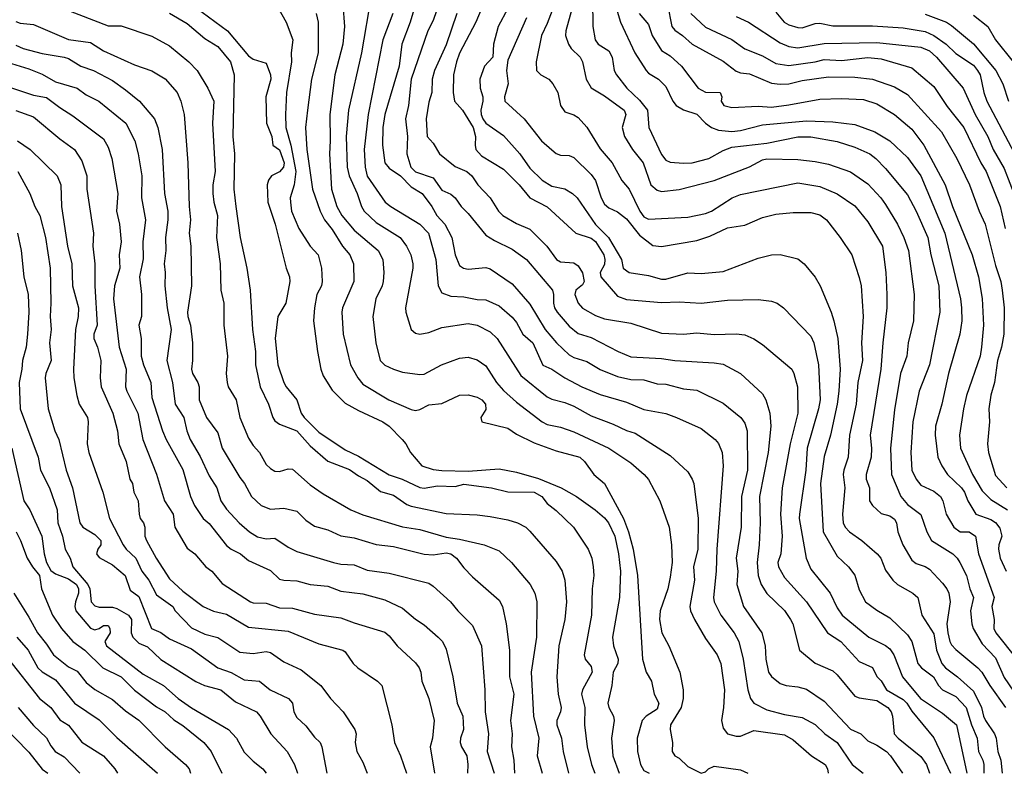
# Model space of a CAD drawing. Header units: metres. Extents: x -46681 to -43747, y -240911 to -237677.
# Tile 335 of 656: x -44223 to -44111, y -240911 to -240825. Entities that reach past the tile are written whole.
import ezdxf

# ---------------------------------------------------------------- set-up
doc = ezdxf.new("R2010")
doc.units = ezdxf.units.M
doc.layers.add('CONTOUR_INDEX', color=1, linetype='Continuous')
doc.layers.add('CONTOUR_INTER', color=3, linetype='Continuous')

msp = doc.modelspace()

# ---------------------------------------------------------------- linework, layer by layer
at = {"layer": 'CONTOUR_INDEX'}
for points, elevation in [([(-44158.78, -240818.02), (-44161, -240826.02), (-44161.03, -240826.52), (-44160.69, -240827.52), (-44160.4, -240828.02), (-44159.38, -240829.02), (-44159.1, -240829.52), (-44158.69, -240831.52), (-44158.1, -240832.48), (-44156.6, -240833.39), (-44154.37, -240835.02), (-44154.16, -240835.52), (-44154.59, -240837.02), (-44154.33, -240838.02), (-44153.4, -240839.52), (-44152.18, -240841.02), (-44151.3, -240843.52), (-44150.6, -240844.13), (-44150.1, -240844.28), (-44148.1, -240844.05), (-44144.1, -240843.04), (-44140.1, -240841.49), (-44138.6, -240840.7), (-44138.1, -240840.56), (-44134.6, -240840.67), (-44132.6, -240840.87), (-44131.1, -240841.19), (-44128.6, -240842.06), (-44126.6, -240843.42), (-44125.13, -240845.02), (-44124.6, -240845.78), (-44123.25, -240848.02), (-44122.53, -240849.52), (-44121.99, -240851.02), (-44121.34, -240856.02), (-44121.41, -240859.02), (-44122.03, -240861.52), (-44122.18, -240863.02), (-44122.89, -240865.02), (-44123.6, -240869.15), (-44124.05, -240873.52), (-44123.92, -240876.52), (-44122.86, -240879.02), (-44122.1, -240879.93), (-44120.6, -240881.06), (-44119.89, -240883.02), (-44119.38, -240884.02), (-44116.93, -240885.52), (-44116.44, -240886.02), (-44116.15, -240886.52), (-44115.38, -240888.02), (-44115.02, -240889.52), (-44114.58, -240890.52), (-44114.95, -240892.02), (-44114.78, -240893.52), (-44114.62, -240894.02), (-44113.6, -240895.79), (-44112.1, -240897.38), (-44111.1, -240899.62), (-44109.48, -240902.02)], 125), ([(-44186.36, -240823.02), (-44186.17, -240825.52), (-44186.37, -240827.52), (-44187.3, -240831.02), (-44187.87, -240835.52), (-44187.8, -240838.52), (-44187.89, -240840.02), (-44187.68, -240844.02), (-44187.06, -240846.02), (-44186.5, -240847.02), (-44185.1, -240848.71), (-44182.34, -240851.02), (-44181.84, -240852.02), (-44181.71, -240853.52), (-44181.8, -240854.52), (-44181.9, -240855.02), (-44182.61, -240856.52), (-44182.95, -240858.52), (-44182.61, -240861.52), (-44182.13, -240863.52), (-44181.6, -240864.07), (-44180.6, -240864.53), (-44179.6, -240864.86), (-44177.6, -240865.13), (-44177.1, -240865.07), (-44175.13, -240864.02), (-44173.1, -240863.25), (-44172.1, -240863.17), (-44171.1, -240863.45), (-44170.1, -240864.14), (-44168.88, -240866.02), (-44168.1, -240866.96), (-44166.6, -240868.29), (-44163.67, -240870.52), (-44163.1, -240870.8), (-44161.6, -240871.11), (-44160.1, -240871.64), (-44156.1, -240873.51), (-44153.6, -240875.18), (-44152.07, -240876.52), (-44151.6, -240877.08), (-44150.29, -240879.52), (-44149.22, -240882.52), (-44148.95, -240884.52), (-44148.89, -240886.52), (-44149.1, -240888.2), (-44149.38, -240889.52), (-44150.25, -240892.02), (-44150.32, -240893.02), (-44150.06, -240894.52), (-44149.26, -240896.02), (-44148.03, -240899.02), (-44147.65, -240901.02), (-44147.62, -240902.02), (-44147.88, -240903.02), (-44149.07, -240905.02), (-44149.12, -240905.52), (-44148.87, -240907.02), (-44148.88, -240908.02), (-44148.6, -240908.52), (-44148.1, -240908.81), (-44147.1, -240909.73), (-44145.6, -240910.49), (-44145.1, -240910.34), (-44144.75, -240910.02), (-44144.1, -240909.72), (-44141.1, -240910.12), (-44140.28, -240910.52)], 135), ([(-44218.1, -240823.49), (-44213.1, -240825.42), (-44211.6, -240825.42), (-44208.1, -240826.63), (-44206.1, -240827.72), (-44203.89, -240829.52), (-44202.97, -240830.52), (-44201.75, -240832.52), (-44201.07, -240834.02), (-44201.2, -240836.52), (-44200.92, -240842.02), (-44201.16, -240843.52), (-44201.17, -240844.52), (-44201.07, -240845.52), (-44200.65, -240847.02), (-44200.76, -240849.52), (-44200.34, -240852.52), (-44200.25, -240855.52), (-44199.93, -240857.02), (-44199.93, -240859.52), (-44199.49, -240863.02), (-44199.66, -240865.02), (-44199.55, -240866.02), (-44199.41, -240866.52), (-44198.52, -240868.02), (-44198.11, -240870.02), (-44197.1, -240872.38), (-44196.6, -240873.21), (-44195.85, -240874.02), (-44195.1, -240875.36), (-44194.6, -240875.84), (-44194.1, -240876.13), (-44193.6, -240876.15), (-44192.6, -240875.85), (-44192.1, -240875.89), (-44190.1, -240877.7), (-44188.6, -240878.71), (-44185.45, -240880.52), (-44184.1, -240881.1), (-44179.6, -240882.46), (-44177.6, -240882.77), (-44174.6, -240883.63), (-44173.1, -240883.85), (-44170.3, -240884.52), (-44168.6, -240885.21), (-44167.16, -240886.52), (-44165.05, -240889.02), (-44164.52, -240890.02), (-44164.29, -240891.02), (-44164.32, -240895.02), (-44164.92, -240899.02), (-44164.66, -240904.02), (-44164.07, -240906.52), (-44164.25, -240908.52), (-44163.7, -240910.52)], 140), ([(-44173.39, -240824.02), (-44174.6, -240827.59), (-44175.96, -240830.52), (-44176.2, -240831.52), (-44176.26, -240833.02), (-44176.6, -240834.14), (-44176.89, -240836.02), (-44176.76, -240838.02), (-44176.1, -240838.79), (-44175.37, -240840.02), (-44173.6, -240841.46), (-44172.26, -240842.02), (-44171.69, -240842.52), (-44171, -240843.52), (-44169.6, -240845.02), (-44168.64, -240846.52), (-44168.15, -240847.02), (-44166.6, -240847.92), (-44165.1, -240848.57), (-44163.14, -240850.52), (-44162.06, -240852.02), (-44161.6, -240852.29), (-44160.1, -240852.42), (-44159.6, -240852.75), (-44159.1, -240853.57), (-44158.89, -240854.52), (-44159.1, -240854.93), (-44159.86, -240855.52), (-44159.95, -240856.02), (-44159.6, -240857.02), (-44159.1, -240857.56), (-44157.6, -240858.42), (-44156.6, -240858.8), (-44153.6, -240859.28), (-44150.1, -240860.42), (-44147.6, -240860.52), (-44146.1, -240860.4), (-44144.1, -240860.56), (-44141.6, -240860.49), (-44140.6, -240860.61), (-44139.6, -240861.06), (-44138.6, -240861.7), (-44135.28, -240864.52), (-44135.03, -240865.02), (-44134.62, -240866.52), (-44134.58, -240869.52), (-44135.45, -240873.02), (-44136.37, -240878.02), (-44136.55, -240881.02), (-44136.37, -240883.52), (-44136.51, -240885.52), (-44136.86, -240886.52), (-44136.79, -240887.02), (-44136.1, -240888.24), (-44133.6, -240891.02), (-44131.19, -240894.52), (-44129.69, -240895.52), (-44127.6, -240897.78), (-44126.1, -240898.48), (-44125.6, -240899.5), (-44125.1, -240899.98), (-44124.5, -240901.02), (-44122.6, -240902.11), (-44122.18, -240902.52), (-44121.6, -240903.44), (-44119.1, -240906.48), (-44117.2, -240910.52)], 130), ([(-44146.77, -240824.02), (-44145.1, -240825.58), (-44142.1, -240826.99), (-44140.6, -240828.04), (-44138.6, -240828.86), (-44137.1, -240829.74), (-44135.6, -240829.94), (-44132.6, -240829.53), (-44131.6, -240829.28), (-44129.6, -240829.39), (-44126.6, -240829.04), (-44125.1, -240829.18), (-44121.6, -240830.23), (-44119.1, -240832.34), (-44117.6, -240834.62), (-44115.69, -240837.02), (-44113.76, -240841.02), (-44113.16, -240842.02), (-44111.54, -240846.02), (-44111, -240848.52)], 120), ([(-44223.6, -240835.08), (-44221.6, -240835.81), (-44218.6, -240838.31), (-44216.92, -240839.52), (-44216.1, -240840.82), (-44215.53, -240842.52), (-44215.51, -240844.02), (-44214.76, -240849.02), (-44214.83, -240850.52), (-44214.61, -240852.52), (-44214.6, -240855.02), (-44214.35, -240859.52), (-44214.72, -240860.52), (-44214.71, -240861.02), (-44214.29, -240862.02), (-44213.92, -240863.52), (-44213.99, -240865.52), (-44213.87, -240866.52), (-44212.57, -240869.52), (-44212.04, -240871.52), (-44211.88, -240873.02), (-44211.04, -240875.02), (-44210.62, -240877.02), (-44210.32, -240877.52), (-44210.18, -240878.52), (-44209.69, -240879.52), (-44209.55, -240881.02), (-44209.44, -240881.52), (-44209.08, -240882.02), (-44208.91, -240882.52), (-44208.91, -240883.52), (-44208.73, -240884.02), (-44207.63, -240886.02), (-44206.1, -240888.38), (-44204.6, -240889.79), (-44202.29, -240891.52), (-44201.1, -240892.06), (-44199.6, -240892.42), (-44197.1, -240893.88), (-44192.6, -240894.35), (-44189.1, -240895.79), (-44186.38, -240896.52), (-44186.1, -240896.7), (-44185.21, -240898.02), (-44184.68, -240898.52), (-44182.42, -240900.02), (-44181.94, -240900.52), (-44180.78, -240905.02), (-44180.49, -240907.02), (-44179.81, -240908.52), (-44179.13, -240910.52)], 145), ([(-44223.57, -240883.02), (-44223.06, -240884.02), (-44222.31, -240886.02), (-44221.71, -240887.02), (-44220.89, -240888.02), (-44220.67, -240889.52), (-44219.41, -240892.52), (-44218.39, -240894.02), (-44217.12, -240895.52), (-44215.74, -240896.52), (-44213.68, -240898.52), (-44211.6, -240899.54), (-44210.1, -240901.05), (-44207.6, -240902.96), (-44206.6, -240903.54), (-44205.6, -240904.44), (-44204.6, -240905.09), (-44202.18, -240907.02), (-44201.35, -240908.02), (-44200.15, -240910.52)], 150), ([(-44225.1, -240905.05), (-44222.1, -240908.1), (-44220.6, -240910.06), (-44219.96, -240910.52)], 155)]:
    msp.add_lwpolyline(points, dxfattribs=dict(at, elevation=elevation))
at = {"layer": 'CONTOUR_INTER'}
for points, elevation in [([(-44177.55, -240821.02), (-44178.73, -240825.02), (-44179.66, -240827.52), (-44179.98, -240830.02), (-44181.6, -240835.52), (-44181.82, -240837.02), (-44181.86, -240839.02), (-44181.58, -240841.02), (-44181.1, -240841.64), (-44179.83, -240842.52), (-44178.6, -240843.77), (-44177.35, -240844.52), (-44176.24, -240846.02), (-44175.67, -240847.02), (-44174.76, -240848.02), (-44173.97, -240849.52), (-44173.58, -240851.52), (-44173.1, -240852.71), (-44172.63, -240853.02), (-44172.1, -240853.13), (-44170.1, -240852.93), (-44169.6, -240853.08), (-44167.1, -240854.79), (-44165.1, -240857.11), (-44163.35, -240860.02), (-44162.05, -240861.52), (-44160.6, -240862.9), (-44160.1, -240863.2), (-44158.6, -240863.65), (-44157.1, -240864.54), (-44155.1, -240865.36), (-44153.6, -240865.68), (-44152.1, -240865.73), (-44150.6, -240866.2), (-44149.6, -240866.23), (-44147.6, -240866.77), (-44146.1, -240866.89), (-44143.1, -240868.38), (-44141.06, -240870.02), (-44140.6, -240870.68), (-44140.35, -240871.52), (-44140.32, -240876.02), (-44140.98, -240879.02), (-44141.04, -240882.52), (-44141.59, -240886.02), (-44141.41, -240887.52), (-44141.54, -240889.02), (-44140.77, -240891.52), (-44138.68, -240894.52), (-44138.3, -240896.02), (-44138.21, -240897.52), (-44137.94, -240899.02), (-44137.6, -240899.49), (-44136.6, -240900.28), (-44135.92, -240900.52), (-44134.6, -240900.67), (-44133.6, -240900.95), (-44131.6, -240902.29), (-44128.6, -240905.51), (-44127.41, -240906.02), (-44126.6, -240906.83), (-44125.6, -240907.31), (-44124.51, -240908.02), (-44124.04, -240908.52), (-44122.67, -240910.52)], 132), ([(-44193.98, -240823.02), (-44192.82, -240825.02), (-44192.07, -240827.02), (-44192.24, -240828.52), (-44192.2, -240829.52), (-44192.77, -240833.02), (-44192.92, -240835.52), (-44192.87, -240837.02), (-44192.31, -240839.02), (-44191.74, -240842.02), (-44191.92, -240843.52), (-44192.36, -240845.02), (-44192.35, -240845.52), (-44192.2, -240846.52), (-44191.4, -240848.52), (-44190.1, -240850.53), (-44189.2, -240851.52), (-44188.81, -240853.02), (-44188.72, -240854.52), (-44188.81, -240855.02), (-44189.34, -240856.02), (-44189.61, -240857.52), (-44189.7, -240859.02), (-44189.25, -240862.52), (-44188.87, -240864.52), (-44188.6, -240865.28), (-44187.6, -240866.9), (-44186.1, -240868.37), (-44184.6, -240869.24), (-44181.82, -240870.52), (-44181.11, -240871.02), (-44179.61, -240872.52), (-44179.2, -240873.02), (-44178.68, -240874.02), (-44177.38, -240875.52), (-44176.1, -240875.94), (-44175.1, -240876.04), (-44172.1, -240876.12), (-44168.6, -240875.87), (-44166.6, -240876.23), (-44164.1, -240876.96), (-44161.53, -240878.02), (-44159.76, -240879.02), (-44157.66, -240880.52), (-44156.6, -240881.45), (-44156.15, -240882.02), (-44155.42, -240883.52), (-44154.99, -240885.52), (-44154.77, -240887.52), (-44154.89, -240890.52), (-44155.69, -240895.02), (-44155.57, -240896.02), (-44155.04, -240897.52), (-44155.07, -240898.02), (-44155.61, -240899.02), (-44155.74, -240900.52), (-44156.21, -240902.52), (-44156.09, -240903.02), (-44155.56, -240904.02), (-44155.5, -240904.52), (-44155.78, -240906.52), (-44155.66, -240908.52), (-44154.94, -240910.52)], 137), ([(-44183.16, -240822.02), (-44184.25, -240828.52), (-44185.72, -240835.02), (-44186.01, -240838.02), (-44185.88, -240841.52), (-44185.66, -240842.52), (-44184.75, -240844.52), (-44184.26, -240846.02), (-44183.94, -240846.52), (-44182.6, -240847.82), (-44179.85, -240849.52), (-44179.13, -240850.52), (-44178.65, -240851.52), (-44178.41, -240852.52), (-44178.41, -240853.02), (-44179.23, -240857.52), (-44179.22, -240858.02), (-44178.6, -240860.02), (-44178.1, -240860.41), (-44177.6, -240860.52), (-44176.6, -240860.34), (-44175.1, -240859.78), (-44172.1, -240859.32), (-44171.1, -240859.51), (-44169.6, -240860.25), (-44168.79, -240861.02), (-44166.1, -240865.22), (-44163.1, -240867.66), (-44162.6, -240867.93), (-44161.1, -240868.31), (-44160.1, -240868.71), (-44158.1, -240869.84), (-44155.6, -240870.76), (-44154.1, -240871.5), (-44153.1, -240871.8), (-44149.1, -240874.35), (-44147.1, -240876.19), (-44146.6, -240877.02), (-44146.44, -240877.52), (-44145.93, -240881.52), (-44145.97, -240885.02), (-44146.48, -240887.02), (-44146.34, -240888.52), (-44146.89, -240891.52), (-44146.81, -240892.02), (-44146.36, -240893.02), (-44145.1, -240895.16), (-44143.77, -240897.02), (-44143.35, -240898.02), (-44142.95, -240901.02), (-44143.04, -240903.02), (-44143.27, -240904.52), (-44143.1, -240905.4), (-44142.6, -240906.03), (-44141.6, -240906.28), (-44141.1, -240906.28), (-44139.6, -240905.66), (-44136.1, -240906.15), (-44135.1, -240906.71), (-44133.04, -240908.52), (-44131.49, -240909.52), (-44131.2, -240910.02), (-44131.12, -240910.52)], 134), ([(-44175.3, -240822.52), (-44176.1, -240824.83), (-44176.7, -240826.02), (-44178.61, -240831.52), (-44178.92, -240834.52), (-44179.24, -240836.02), (-44179.02, -240838.02), (-44179.1, -240840.02), (-44178.63, -240841.52), (-44178.1, -240842.06), (-44176.1, -240842.73), (-44175.1, -240844.13), (-44174.1, -240844.61), (-44173.6, -240845), (-44172.9, -240846.02), (-44172.1, -240846.79), (-44170.1, -240849.26), (-44169.1, -240849.88), (-44167.1, -240850.84), (-44165.48, -240852.02), (-44162.52, -240855.52), (-44162.4, -240856.02), (-44162.4, -240857.02), (-44162.29, -240857.52), (-44161.98, -240858.02), (-44160.6, -240859.62), (-44159.6, -240860.45), (-44158.1, -240860.9), (-44155.02, -240862.52), (-44153.6, -240863.12), (-44150.1, -240863.3), (-44148.6, -240863.52), (-44144.1, -240863.78), (-44143.1, -240863.94), (-44141.1, -240865.02), (-44138.6, -240867.31), (-44138.21, -240868.02), (-44137.76, -240869.52), (-44137.64, -240871.02), (-44137.98, -240874.02), (-44138.94, -240879.02), (-44138.89, -240882.02), (-44138.98, -240884.52), (-44139.2, -240886.52), (-44139.09, -240888.02), (-44138.76, -240889.02), (-44138.1, -240890.04), (-44136.1, -240891.98), (-44135.41, -240893.02), (-44135.16, -240893.52), (-44134.38, -240896.52), (-44132.6, -240897.97), (-44130.6, -240898.87), (-44130.1, -240899.31), (-44128.1, -240901.73), (-44127.6, -240901.94), (-44125.6, -240902.24), (-44124.34, -240903.02), (-44123.98, -240903.52), (-44123.81, -240904.02), (-44123.62, -240906.02), (-44123.18, -240906.52), (-44120.6, -240908.59), (-44119.94, -240909.52), (-44119.61, -240910.52)], 131), ([(-44170.1, -240822.3), (-44171.23, -240825.02), (-44173.1, -240828.56), (-44173.45, -240829.52), (-44173.78, -240831.02), (-44173.82, -240833.02), (-44173.65, -240834.02), (-44172.74, -240835.02), (-44171.55, -240837.02), (-44171.28, -240838.02), (-44171.33, -240839.02), (-44171.22, -240839.52), (-44170.6, -240840.22), (-44168.1, -240841.77), (-44166.3, -240843.52), (-44165.1, -240845.03), (-44163.1, -240846.03), (-44159.84, -240849.02), (-44158.1, -240849.59), (-44157.6, -240849.97), (-44156.66, -240851.52), (-44156.55, -240852.02), (-44156.6, -240852.62), (-44157.09, -240853.52), (-44157.02, -240854.02), (-44155.1, -240856.19), (-44154.1, -240856.59), (-44150.1, -240856.94), (-44148.1, -240856.87), (-44145.6, -240857), (-44142.6, -240856.68), (-44139.1, -240856.58), (-44137.6, -240856.76), (-44136.95, -240857.02), (-44136.23, -240857.52), (-44133.1, -240860.76), (-44132.75, -240861.52), (-44132.25, -240864.02), (-44132.06, -240868.02), (-44132.22, -240869.02), (-44133.51, -240873.52), (-44133.69, -240876.02), (-44134.39, -240881.02), (-44134.42, -240881.52), (-44133.65, -240886.02), (-44133.1, -240887.27), (-44130.89, -240890.02), (-44130.1, -240891.69), (-44129.53, -240892.52), (-44126.49, -240895.02), (-44124.6, -240895.98), (-44124.1, -240896.35), (-44123.67, -240897.02), (-44122.69, -240899.52), (-44120.61, -240902.02), (-44118.1, -240903.68), (-44116.52, -240905.02), (-44115.36, -240910.52)], 129), ([(-44162.28, -240823.02), (-44163.1, -240825.16), (-44163.77, -240826.52), (-44164.38, -240829.52), (-44164.32, -240830.52), (-44163.82, -240831.02), (-44162.94, -240831.52), (-44162.46, -240832.02), (-44161.89, -240833.02), (-44161.6, -240834.52), (-44161.1, -240835.24), (-44160.1, -240835.57), (-44159.6, -240835.86), (-44158.6, -240836.98), (-44157.1, -240839.44), (-44155.7, -240841.02), (-44154.6, -240843.04), (-44153.79, -240844.02), (-44152.56, -240846.52), (-44152.1, -240847.17), (-44151.6, -240847.45), (-44147.1, -240847.23), (-44145.1, -240846.79), (-44144.43, -240846.52), (-44142.06, -240845.02), (-44141.1, -240844.64), (-44134.6, -240843.29), (-44132.1, -240843.72), (-44130.1, -240844.57), (-44128.1, -240845.93), (-44126.6, -240847.74), (-44124.96, -240850.52), (-44124.57, -240853.52), (-44124.44, -240856.02), (-44124.44, -240857.52), (-44124.92, -240861.52), (-44125.13, -240864.52), (-44126.37, -240872.02), (-44126.21, -240873.52), (-44126.24, -240874.52), (-44126.8, -240876.52), (-44126.81, -240877.02), (-44126.43, -240878.02), (-44126.41, -240879.52), (-44126.1, -240880.05), (-44125.1, -240880.95), (-44124.1, -240881.23), (-44123.6, -240881.59), (-44123.34, -240882.02), (-44123.21, -240883.02), (-44122.65, -240884.52), (-44121.6, -240886.24), (-44121.1, -240886.62), (-44120.1, -240886.98), (-44119.6, -240887.3), (-44118.1, -240888.87), (-44117.64, -240889.52), (-44117.41, -240890.02), (-44117.23, -240891.02), (-44117.61, -240893.52), (-44117.53, -240894.52), (-44117.27, -240895.52), (-44117.1, -240895.91), (-44116.6, -240896.44), (-44114.1, -240898.5), (-44113.64, -240899.02), (-44112.74, -240900.52), (-44110.94, -240903.02)], 126), ([(-44157.96, -240822.52), (-44157.91, -240825.52), (-44157.66, -240827.02), (-44157.3, -240827.52), (-44156.1, -240828.3), (-44155.72, -240829.02), (-44155.51, -240830.52), (-44155.24, -240831.02), (-44154.06, -240832.52), (-44152.6, -240833.89), (-44151.71, -240835.02), (-44151.54, -240837.02), (-44150.1, -240840.08), (-44149.6, -240840.71), (-44149.1, -240840.97), (-44147.6, -240841.08), (-44146.6, -240841.02), (-44144.7, -240840.52), (-44143.1, -240839.62), (-44142.1, -240839.25), (-44138.1, -240838.78), (-44134.6, -240838.07), (-44133.1, -240838.09), (-44130.1, -240838.61), (-44128.1, -240839.23), (-44126.4, -240840.02), (-44125.72, -240840.52), (-44124.6, -240841.68), (-44122.1, -240844.68), (-44121.1, -240846.52), (-44119.78, -240849.52), (-44119.43, -240851.52), (-44118.53, -240855.02), (-44118.44, -240858.02), (-44119.58, -240864.02), (-44120.78, -240867.02), (-44121.49, -240870.52), (-44121.74, -240874.02), (-44121.6, -240876.02), (-44121.12, -240877.02), (-44120.6, -240877.71), (-44119.1, -240878.42), (-44118.36, -240879.02), (-44118.08, -240879.52), (-44117.71, -240881.02), (-44116.83, -240882.52), (-44116.1, -240883.03), (-44115.1, -240883.05), (-44114.38, -240883.52), (-44114.03, -240885.52), (-44112.25, -240890.52), (-44112.5, -240891.52), (-44112.25, -240893.02), (-44112.27, -240894.02), (-44112.05, -240894.52), (-44109.67, -240897.52)], 124), ([(-44155.39, -240823.02), (-44154.77, -240825.02), (-44153.14, -240828.52), (-44151.86, -240830.52), (-44151.6, -240830.82), (-44150.43, -240831.52), (-44149.6, -240832.33), (-44148.8, -240834.02), (-44148.44, -240834.52), (-44147.6, -240834.99), (-44146.1, -240835.51), (-44145.1, -240836.52), (-44144.4, -240837.02), (-44143.6, -240837.33), (-44142.1, -240837.45), (-44141.1, -240837.34), (-44138.6, -240836.71), (-44133.6, -240836.24), (-44130.6, -240836.36), (-44128.1, -240836.68), (-44125.82, -240837.52), (-44124.1, -240838.51), (-44122.1, -240840.42), (-44120.6, -240842.51), (-44117.85, -240849.02), (-44116.07, -240856.52), (-44115.94, -240857.52), (-44115.93, -240859.02), (-44116.14, -240860.52), (-44117.43, -240865.02), (-44118.19, -240868.52), (-44118.92, -240871.02), (-44118.96, -240872.02), (-44118.65, -240874.52), (-44118.2, -240875.52), (-44117.55, -240876.52), (-44115.97, -240878.02), (-44115.63, -240878.52), (-44115.25, -240879.52), (-44114.32, -240881.02), (-44112.6, -240881.63), (-44112.1, -240881.98), (-44111.6, -240882.6), (-44111.35, -240883.52), (-44111.7, -240884.52), (-44111.76, -240885.02), (-44111.55, -240886.02), (-44110.86, -240887.52)], 123), ([(-44149.42, -240823.02), (-44148.92, -240825.52), (-44148.6, -240825.92), (-44147.71, -240826.52), (-44146.61, -240827.52), (-44143.1, -240829.45), (-44141.6, -240830.58), (-44141.1, -240830.77), (-44140.1, -240830.89), (-44137.6, -240831.97), (-44136.6, -240832.09), (-44135.6, -240832.04), (-44134.1, -240831.64), (-44131.1, -240831.25), (-44128.1, -240831.28), (-44126.1, -240831.52), (-44123.6, -240832.37), (-44122.1, -240833.27), (-44118.25, -240837.52), (-44116.5, -240840.52), (-44115.03, -240843.52), (-44113.95, -240846.52), (-44113.28, -240848.02), (-44112.1, -240852.73), (-44111.49, -240854.52), (-44111.31, -240855.52), (-44111.11, -240857.52), (-44111.13, -240860.52), (-44111.39, -240862.02), (-44111.84, -240863.52), (-44112.2, -240866.02), (-44112.6, -240867.47), (-44112.83, -240869.02), (-44112.75, -240870.52), (-44113, -240873.02), (-44112.87, -240874.02), (-44112.1, -240876.62), (-44110.78, -240878.02)], 121), ([(-44206.1, -240824.01), (-44204.1, -240825.17), (-44202.1, -240826.88), (-44200.6, -240827.8), (-44199.18, -240829.52), (-44198.74, -240831.02), (-44198.89, -240838.02), (-44198.72, -240840.02), (-44198.78, -240844.02), (-44198.54, -240846.02), (-44198.06, -240849.52), (-44197.29, -240853.02), (-44196.92, -240855.52), (-44196.66, -240860.02), (-44196.31, -240862.52), (-44196.32, -240864.02), (-44195.78, -240866.52), (-44194.85, -240868.52), (-44194.35, -240870.02), (-44194.1, -240870.4), (-44193.6, -240870.77), (-44191.6, -240871.54), (-44190.1, -240873.23), (-44188.1, -240874.99), (-44185.6, -240875.92), (-44184.6, -240876.66), (-44183.6, -240877.2), (-44182.1, -240878.45), (-44180.6, -240878.86), (-44179.1, -240879.94), (-44178.6, -240880.12), (-44174.6, -240880.93), (-44171.1, -240881.09), (-44169.6, -240881.28), (-44167.6, -240881.67), (-44166.48, -240882.02), (-44165.56, -240882.52), (-44165.1, -240882.96), (-44162.1, -240886.42), (-44161.41, -240887.52), (-44161.12, -240888.52), (-44160.93, -240891.02), (-44161.09, -240893.02), (-44161.79, -240896.02), (-44162, -240899.52), (-44161.87, -240901.52), (-44161.53, -240903.02), (-44161.59, -240903.52), (-44162.03, -240904.52), (-44162.01, -240905.02), (-44161.47, -240906.52), (-44161.29, -240908.02), (-44160.69, -240910.52)], 139), ([(-44203.1, -240823.34), (-44199.49, -240826.02), (-44197.1, -240828.86), (-44196.6, -240829.23), (-44195.1, -240829.68), (-44194.61, -240831.02), (-44194.59, -240831.52), (-44195.15, -240833.52), (-44195.06, -240836.52), (-44194.46, -240838.02), (-44194.33, -240839.02), (-44193.6, -240839.55), (-44193.07, -240841.02), (-44193.13, -240841.52), (-44193.6, -240842.04), (-44194.48, -240842.52), (-44194.85, -240843.02), (-44195, -240843.52), (-44194.92, -240845.52), (-44194.09, -240848.02), (-44192.81, -240853.02), (-44192.44, -240854.02), (-44192.42, -240854.52), (-44192.88, -240857.02), (-44193.76, -240858.52), (-44194.08, -240861.02), (-44193.76, -240864.02), (-44193.08, -240866.02), (-44192.82, -240866.52), (-44191.6, -240868.02), (-44191.11, -240869.52), (-44190.77, -240870.02), (-44189.1, -240871.69), (-44186.1, -240873.69), (-44184.6, -240874.42), (-44181.1, -240876.53), (-44179.61, -240877.02), (-44177.6, -240878), (-44177.1, -240878.07), (-44175.6, -240877.78), (-44173.6, -240877.88), (-44172.6, -240877.62), (-44169.47, -240878.02), (-44167.6, -240878.48), (-44164.6, -240878.51), (-44163.74, -240879.02), (-44163.1, -240879.81), (-44162.1, -240880.59), (-44160.11, -240882.52), (-44158.46, -240885.02), (-44158.04, -240886.02), (-44157.87, -240887.02), (-44157.82, -240888.02), (-44157.99, -240889.52), (-44158.07, -240892.52), (-44158.92, -240897.02), (-44158.8, -240897.52), (-44158.1, -240898.37), (-44158.01, -240899.02), (-44159.08, -240901.02), (-44159.2, -240901.52), (-44158.84, -240903.02), (-44158.85, -240905.02), (-44158.55, -240907.52), (-44158.06, -240909.52), (-44157.68, -240910.52)], 138), ([(-44189.4, -240824.02), (-44189.2, -240825.02), (-44189.17, -240828.52), (-44189.93, -240831.52), (-44190.41, -240835.02), (-44190.62, -240837.02), (-44190.48, -240839.52), (-44189.81, -240844.02), (-44188.97, -240846.52), (-44188.48, -240847.52), (-44187.6, -240848.63), (-44186.43, -240850.52), (-44185.59, -240851.52), (-44185.15, -240852.52), (-44185.13, -240854.52), (-44186.4, -240857.52), (-44186.5, -240858.02), (-44186.35, -240860.52), (-44185.49, -240864.02), (-44184.68, -240865.52), (-44184.1, -240866.22), (-44181.15, -240868.02), (-44178.6, -240869.11), (-44178.1, -240869.21), (-44177.6, -240869.11), (-44176.6, -240868.58), (-44175.1, -240868.42), (-44173.1, -240867.46), (-44172.1, -240867.43), (-44171.1, -240867.69), (-44170.55, -240868.02), (-44170.12, -240868.52), (-44170.1, -240869.09), (-44170.66, -240870.02), (-44170.57, -240870.52), (-44167.6, -240871.24), (-44166.6, -240871.9), (-44164.6, -240872.91), (-44162.1, -240873.81), (-44159.41, -240874.52), (-44158.88, -240875.02), (-44157.82, -240876.52), (-44156.58, -240877.52), (-44154.44, -240881.52), (-44153.86, -240883.02), (-44153.33, -240885.02), (-44152.84, -240888.02), (-44152.28, -240897.52), (-44151.84, -240899.02), (-44151.26, -240900.02), (-44150.95, -240901.52), (-44150.4, -240902.52), (-44150.6, -240903.23), (-44151.86, -240904.02), (-44152.32, -240904.52), (-44152.89, -240906.52), (-44152.83, -240908.02), (-44152.51, -240909.52), (-44152.1, -240910.19), (-44151.52, -240910.52)], 136), ([(-44180.68, -240824.02), (-44181.81, -240827.02), (-44183.51, -240835.52), (-44183.95, -240839.52), (-44183.82, -240841.52), (-44183.6, -240842.54), (-44181.54, -240845.52), (-44180.9, -240846.02), (-44177.6, -240848.02), (-44176.64, -240849.02), (-44175.79, -240852.02), (-44175.54, -240855.02), (-44175.1, -240855.81), (-44174.1, -240856.21), (-44172.6, -240856.28), (-44171.1, -240856.58), (-44170.1, -240856.62), (-44168.6, -240857.31), (-44167.1, -240858.59), (-44166.6, -240859.2), (-44165.89, -240860.52), (-44164.76, -240861.52), (-44163.6, -240864.08), (-44162.6, -240864.5), (-44161.1, -240865.52), (-44159.17, -240866.52), (-44157.1, -240867.39), (-44154.1, -240868.28), (-44152.1, -240869.11), (-44149.6, -240869.57), (-44148.39, -240870.02), (-44145.6, -240871.29), (-44144, -240872.52), (-44143.6, -240872.96), (-44143.21, -240874.02), (-44143.07, -240875.52), (-44143.82, -240885.02), (-44143.9, -240887.52), (-44144.18, -240890.52), (-44144.12, -240891.02), (-44143.34, -240892.52), (-44141.82, -240894.52), (-44141.31, -240895.52), (-44140.81, -240897.52), (-44140.29, -240901.02), (-44139.97, -240902.02), (-44139.58, -240902.52), (-44138.1, -240903.29), (-44136.1, -240903.83), (-44134.1, -240904.17), (-44132.6, -240904.97), (-44131.53, -240906.02), (-44130.1, -240907.02), (-44128.39, -240909.52), (-44127.13, -240910.52)], 133), ([(-44167.6, -240823.46), (-44168.69, -240825.52), (-44169.21, -240827.52), (-44169.29, -240829.02), (-44170.25, -240830.02), (-44170.78, -240831.52), (-44170.76, -240832.52), (-44170.45, -240833.52), (-44170.43, -240834.02), (-44170.66, -240835.02), (-44170.64, -240835.52), (-44170.45, -240836.02), (-44170.1, -240836.52), (-44168.1, -240837.93), (-44166.24, -240840.02), (-44165.1, -240841.64), (-44163.67, -240843.02), (-44162.6, -240843.69), (-44161.1, -240843.99), (-44160.25, -240844.52), (-44159.72, -240845.02), (-44157.6, -240848.04), (-44156.15, -240849.52), (-44154.64, -240852.02), (-44154.45, -240853.02), (-44153.77, -240853.52), (-44151.6, -240853.85), (-44150.1, -240854.27), (-44149.6, -240854.26), (-44147.1, -240853.57), (-44145.6, -240853.62), (-44143.1, -240853.39), (-44139.1, -240851.9), (-44137.6, -240851.52), (-44136.6, -240851.46), (-44134.6, -240851.94), (-44133.88, -240852.52), (-44132.6, -240854.05), (-44132.03, -240855.02), (-44130.79, -240858.02), (-44130.49, -240859.02), (-44130.03, -240861.02), (-44129.78, -240864.52), (-44129.9, -240867.02), (-44130.1, -240868.52), (-44130.88, -240872.02), (-44131.6, -240874.47), (-44132, -240877.52), (-44131.7, -240883.02), (-44130.1, -240885.81), (-44128.8, -240887.02), (-44128.1, -240887.96), (-44127.6, -240889.65), (-44126.89, -240891.02), (-44125.6, -240891.96), (-44124.1, -240892.81), (-44122.1, -240894.77), (-44121.61, -240895.52), (-44120.94, -240898.02), (-44120.52, -240898.52), (-44119.15, -240899.52), (-44118.59, -240900.52), (-44118.11, -240901.02), (-44116.6, -240901.76), (-44115.44, -240903.02), (-44114.8, -240905.02), (-44114.16, -240906.52), (-44114.03, -240908.02), (-44113.53, -240909.02), (-44113.41, -240909.52), (-44113.4, -240910.52)], 128), ([(-44152.65, -240824.02), (-44151.6, -240825.29), (-44151.18, -240826.52), (-44150.1, -240828.24), (-44149.1, -240828.86), (-44147.82, -240830.02), (-44145.93, -240832.52), (-44145.1, -240832.97), (-44143.43, -240833.02), (-44143.24, -240833.52), (-44143.3, -240834.02), (-44143.01, -240834.52), (-44142.1, -240834.75), (-44139.1, -240834.58), (-44137.6, -240834.68), (-44135.6, -240834.44), (-44132.1, -240833.77), (-44129.6, -240833.69), (-44127.1, -240833.81), (-44125.6, -240834.3), (-44123.6, -240835.53), (-44121.6, -240837.21), (-44120.23, -240839.02), (-44117.8, -240843.52), (-44116.97, -240846.02), (-44114.75, -240851.52), (-44114.01, -240854.02), (-44113.6, -240856.47), (-44113.44, -240859.52), (-44113.67, -240862.02), (-44113.85, -240863.02), (-44115.39, -240867.52), (-44115.73, -240869.02), (-44116.2, -240872.02), (-44116.08, -240873.52), (-44114.72, -240876.52), (-44113.6, -240878.36), (-44112.6, -240879.34), (-44110.71, -240880.52)], 122), ([(-44137.1, -240823.89), (-44136.13, -240825.02), (-44135.6, -240825.33), (-44134.6, -240825.63), (-44134.1, -240825.65), (-44132.6, -240825.17), (-44132.1, -240825.13), (-44130.6, -240825.45), (-44126.1, -240825.42), (-44122.6, -240825.65), (-44120.1, -240826.08), (-44119.1, -240826.53), (-44117.71, -240827.52), (-44116.6, -240828.59), (-44114.6, -240829.91), (-44114.12, -240830.52), (-44113.83, -240831.02), (-44113.4, -240833.02), (-44113.06, -240834.02), (-44109.62, -240840.52)], 118), ([(-44120.1, -240824.1), (-44117.68, -240825.02), (-44117.1, -240825.39), (-44114.6, -240827.48), (-44112.03, -240830.52), (-44111.25, -240832.02), (-44110.61, -240834.02)], 117), ([(-44223.6, -240824.95), (-44223.1, -240825.12), (-44221.6, -240825.28), (-44217.6, -240827), (-44215.1, -240827.32), (-44213.6, -240828.29), (-44210.1, -240829.87), (-44208.1, -240830.55), (-44206.6, -240831.48), (-44205.24, -240833.02), (-44204.81, -240834.02), (-44204.43, -240835.52), (-44204.03, -240841.02), (-44203.87, -240846.02), (-44203.7, -240847.52), (-44203.87, -240849.02), (-44203.66, -240850.52), (-44203.6, -240855.02), (-44204.04, -240858.02), (-44204.02, -240858.52), (-44203.71, -240859.52), (-44203.5, -240861.52), (-44203.48, -240863.52), (-44203.61, -240864.52), (-44203.48, -240865.02), (-44202.87, -240866.02), (-44202.73, -240866.52), (-44202.72, -240868.02), (-44201.89, -240870.02), (-44200.6, -240871.76), (-44200.1, -240873.52), (-44198.1, -240876.85), (-44197.56, -240877.52), (-44196.76, -240879.02), (-44195.68, -240880.02), (-44194.6, -240880.46), (-44193.1, -240880.35), (-44191.6, -240880.69), (-44190.6, -240881.7), (-44189.6, -240882.38), (-44188.1, -240882.82), (-44186.6, -240883.5), (-44185.1, -240883.71), (-44182.6, -240884.49), (-44180.6, -240884.72), (-44177.1, -240885.57), (-44176.1, -240885.64), (-44174.6, -240885.42), (-44174.1, -240885.52), (-44173.42, -240886.02), (-44172.6, -240887.13), (-44171.6, -240888.15), (-44168.6, -240890.8), (-44168.2, -240891.52), (-44167.79, -240893.52), (-44167.39, -240896.52), (-44167.39, -240899.52), (-44166.93, -240901.52), (-44167.28, -240904.52), (-44167.11, -240906.02), (-44167.16, -240907.52), (-44166.91, -240909.02), (-44166.83, -240910.52)], 141), ([(-44165.46, -240824.52), (-44167.6, -240829.34), (-44167.76, -240830.52), (-44167.57, -240832.02), (-44167.98, -240833.52), (-44167.95, -240834.02), (-44165.72, -240836.02), (-44163.76, -240838.52), (-44162.6, -240839.56), (-44162.1, -240839.96), (-44161.6, -240840.14), (-44160.6, -240840.2), (-44160.1, -240840.42), (-44158.1, -240842.36), (-44157.6, -240843.03), (-44156.96, -240845.02), (-44156.6, -240845.75), (-44156.1, -240846.14), (-44155.1, -240846.62), (-44154.1, -240847.4), (-44152.6, -240849.27), (-44151.1, -240850.45), (-44150.1, -240850.55), (-44146.1, -240849.89), (-44144.6, -240849.39), (-44142.6, -240848.42), (-44140.6, -240848.11), (-44138.6, -240847.24), (-44137.1, -240846.88), (-44135.1, -240846.7), (-44133.1, -240846.7), (-44132.1, -240846.96), (-44131.31, -240847.52), (-44129.75, -240849.52), (-44128.44, -240851.52), (-44127.6, -240854.08), (-44127.39, -240855.02), (-44127.16, -240858.52), (-44127.32, -240861.52), (-44127.22, -240863.52), (-44127.75, -240866.02), (-44127.94, -240868.52), (-44128.7, -240872.02), (-44128.87, -240874.52), (-44129.36, -240876.02), (-44129.41, -240876.52), (-44129.22, -240878.02), (-44129.49, -240881.02), (-44129.41, -240882.02), (-44129.18, -240882.52), (-44128.72, -240883.02), (-44127.3, -240884.02), (-44125.57, -240885.52), (-44125.14, -240886.02), (-44124.6, -240887.38), (-44123.78, -240888.52), (-44123.23, -240889.02), (-44121.48, -240890.02), (-44120.92, -240890.52), (-44120.46, -240892.52), (-44119.1, -240894.65), (-44118.82, -240896.52), (-44118.21, -240898.02), (-44117.76, -240898.52), (-44116.41, -240899.52), (-44114.6, -240901.16), (-44113.68, -240903.02), (-44113.47, -240904.02), (-44113.23, -240904.52), (-44112.2, -240906.02), (-44112.01, -240906.52), (-44111.82, -240908.02), (-44111.46, -240909.02), (-44111.31, -240910.52)], 127), ([(-44141.6, -240824.39), (-44140.21, -240825.02), (-44136.6, -240827.36), (-44135.6, -240827.79), (-44134.6, -240827.95), (-44131.6, -240827.46), (-44125.6, -240827.32), (-44120.6, -240827.87), (-44119.6, -240828.3), (-44118.82, -240829.02), (-44115.77, -240832.52), (-44114.4, -240835.52), (-44112.94, -240838.02), (-44112.36, -240839.52), (-44111.1, -240841.68), (-44109.82, -240845.02)], 119), ([(-44114.6, -240824.23), (-44112.95, -240825.52), (-44112.08, -240827.02), (-44110.08, -240829.52)], 116), ([(-44223.6, -240827.63), (-44222.76, -240828.02), (-44220.6, -240828.59), (-44218.1, -240828.99), (-44217.6, -240829.16), (-44216.18, -240830.02), (-44214.76, -240830.52), (-44212.6, -240831.66), (-44211.1, -240832.72), (-44209.52, -240834.02), (-44207.82, -240836.02), (-44207.42, -240837.02), (-44206.95, -240839.52), (-44206.68, -240844.52), (-44206.28, -240846.52), (-44206.28, -240847.52), (-44206.56, -240849.52), (-44206.52, -240851.02), (-44206.73, -240852.52), (-44206.61, -240853.52), (-44206.63, -240855.02), (-44206.36, -240857.52), (-44205.9, -240860.02), (-44206.42, -240863.52), (-44205.76, -240866.02), (-44205.47, -240868.52), (-44204.47, -240870.02), (-44204.14, -240871.52), (-44203.74, -240872.52), (-44202.6, -240874.45), (-44201.6, -240876.67), (-44200.73, -240878.02), (-44200.25, -240879.52), (-44199.6, -240880.47), (-44198.17, -240882.02), (-44197.01, -240883.02), (-44196.1, -240883.6), (-44195.1, -240883.82), (-44194.1, -240883.74), (-44192.6, -240884.76), (-44191.6, -240885.27), (-44187.45, -240886.52), (-44186.6, -240886.7), (-44185.1, -240886.78), (-44183.6, -240887.4), (-44181.1, -240887.72), (-44176.6, -240888.89), (-44176.1, -240889.21), (-44174.11, -240891.02), (-44173.29, -240892.02), (-44171.6, -240893.7), (-44170.58, -240896.02), (-44170.21, -240901.02), (-44170.19, -240903.52), (-44169.78, -240906.02), (-44169.96, -240908.02), (-44169.16, -240910.52)], 142), ([(-44224.6, -240829.56), (-44222.1, -240830.32), (-44220.6, -240830.95), (-44219.1, -240831.81), (-44216.6, -240832.54), (-44215.6, -240833.3), (-44214.16, -240834.02), (-44211.06, -240836.52), (-44210.07, -240838.52), (-44209.69, -240840.02), (-44209.25, -240842.52), (-44209.28, -240845.02), (-44208.84, -240847.52), (-44209.13, -240850.02), (-44209.1, -240851.96), (-44209.52, -240854.02), (-44209.28, -240856.02), (-44209.28, -240858.52), (-44209.59, -240859.52), (-44209.33, -240861.02), (-44209.34, -240863.02), (-44209.07, -240864.02), (-44208.23, -240866.02), (-44208.1, -240867.76), (-44206.89, -240871.52), (-44206.48, -240872.52), (-44204.6, -240875.94), (-44203.7, -240879.02), (-44203.27, -240880.02), (-44202.28, -240881.52), (-44201.6, -240882.1), (-44199.6, -240884.59), (-44199.1, -240885.02), (-44198.03, -240885.52), (-44197.1, -240886.31), (-44194.6, -240887.42), (-44193.6, -240888.41), (-44193.1, -240888.54), (-44191.6, -240888.61), (-44190.1, -240889.02), (-44188.1, -240889.23), (-44186.6, -240889.8), (-44184.1, -240890.1), (-44181.6, -240890.78), (-44179.6, -240891.73), (-44178.1, -240892.98), (-44177.1, -240893.61), (-44175.51, -240895.02), (-44175.02, -240895.52), (-44174.6, -240896.39), (-44173.86, -240899.52), (-44173.38, -240902.52), (-44172.72, -240904.02), (-44172.63, -240905.52), (-44172.99, -240906.52), (-44173.02, -240907.02), (-44172.87, -240907.52), (-44172.27, -240908.52), (-44172.13, -240909.52), (-44172.19, -240910.52)], 143), ([(-44225.1, -240832.17), (-44221.6, -240833.33), (-44220.1, -240833.6), (-44218.6, -240834.74), (-44217.1, -240835.67), (-44213.6, -240838.3), (-44213.1, -240839.23), (-44212.68, -240840.52), (-44211.99, -240844.52), (-44212.13, -240846.52), (-44211.78, -240848.02), (-44211.62, -240850.02), (-44211.85, -240851.52), (-44211.74, -240853.02), (-44212.37, -240855.02), (-44212.48, -240856.52), (-44211.85, -240862.02), (-44211.02, -240864.52), (-44211.12, -240866.52), (-44210.98, -240867.02), (-44209.71, -240869.52), (-44209.13, -240872.52), (-44207.6, -240876.48), (-44206.67, -240879.52), (-44205.69, -240881.02), (-44205.5, -240882.52), (-44204.1, -240884.89), (-44203.24, -240885.52), (-44201.98, -240887.02), (-44201.3, -240887.52), (-44200.1, -240888.9), (-44196.87, -240891.02), (-44196.6, -240891.13), (-44195.1, -240891.14), (-44193.6, -240891.68), (-44192.1, -240891.74), (-44189.6, -240892.39), (-44186.6, -240892.81), (-44185.1, -240893.41), (-44181.6, -240894.47), (-44181.1, -240894.89), (-44180.2, -240896.02), (-44178.1, -240897.93), (-44177.69, -240898.52), (-44177.51, -240899.02), (-44177.39, -240900.02), (-44176.57, -240902.02), (-44175.99, -240904.52), (-44176.18, -240906.52), (-44176.42, -240907.52), (-44175.95, -240910.52)], 144), ([(-44223.41, -240838.52), (-44221.95, -240839.52), (-44218.89, -240842.52), (-44218.48, -240843.52), (-44218.4, -240846.02), (-44217.71, -240850.52), (-44217.22, -240852.52), (-44217.14, -240855.02), (-44216.48, -240857.52), (-44216.52, -240858.52), (-44216.81, -240860.02), (-44217.02, -240864.52), (-44216.98, -240865.52), (-44216.65, -240867.52), (-44216.37, -240868.52), (-44215.44, -240870.02), (-44215.35, -240870.52), (-44215.46, -240873.02), (-44215.29, -240874.02), (-44213.71, -240878.52), (-44212.92, -240881.52), (-44211.39, -240884.52), (-44211.03, -240885.02), (-44209.94, -240886.02), (-44209.26, -240887.52), (-44208.45, -240888.52), (-44207.6, -240890.22), (-44205.72, -240891.52), (-44205.46, -240892.02), (-44203.6, -240893.97), (-44202.1, -240894.69), (-44200.6, -240895.07), (-44198.1, -240896.72), (-44196.6, -240896.89), (-44195.1, -240896.64), (-44194.6, -240896.75), (-44193.1, -240897.84), (-44191.1, -240898.74), (-44188.88, -240900.52), (-44187.79, -240902.02), (-44186.33, -240903.52), (-44185.02, -240905.52), (-44184.85, -240906.02), (-44184.98, -240907.02), (-44184.79, -240908.02), (-44184.1, -240909.24), (-44183.61, -240910.52)], 146), ([(-44223.38, -240842.02), (-44222, -240844.52), (-44221.43, -240846.02), (-44220.88, -240847.02), (-44220.23, -240849.52), (-44219.7, -240853.02), (-44219.6, -240857.02), (-44219.68, -240858.52), (-44219.56, -240860.02), (-44219.78, -240861.52), (-44219.58, -240863.52), (-44220.17, -240865.02), (-44220.24, -240865.52), (-44219.93, -240869.02), (-44219.17, -240871.52), (-44218.72, -240872.52), (-44217.88, -240876.02), (-44217.16, -240878.02), (-44216.31, -240882.02), (-44215.98, -240882.52), (-44214.6, -240883.35), (-44213.92, -240884.02), (-44213.91, -240884.52), (-44214.27, -240885.02), (-44214.41, -240885.52), (-44214.1, -240885.95), (-44212.6, -240886.8), (-44211.17, -240888.02), (-44210.6, -240889.67), (-44209.6, -240890.39), (-44208.17, -240894.02), (-44207.1, -240894.49), (-44206.1, -240895.22), (-44203.6, -240896.34), (-44200.6, -240898.51), (-44199.1, -240899.05), (-44197.6, -240899.88), (-44195.85, -240900.02), (-44194.64, -240901.02), (-44192.55, -240902.02), (-44192.12, -240902.52), (-44191.94, -240903.52), (-44191.6, -240904.17), (-44190.6, -240905.11), (-44189.6, -240906.41), (-44188.97, -240907.02), (-44188.75, -240907.52), (-44188.2, -240910.52)], 147), ([(-44223.4, -240849.02), (-44222.98, -240851.02), (-44222.68, -240854.02), (-44222.18, -240856.02), (-44222.12, -240858.02), (-44222.26, -240860.52), (-44222.42, -240862.02), (-44222.85, -240863.52), (-44222.9, -240864.52), (-44223.2, -240866.02), (-44223.1, -240869.02), (-44221.06, -240874.52), (-44220.77, -240876.02), (-44219.77, -240878.02), (-44218.91, -240880.52), (-44218.81, -240882.02), (-44218.28, -240883.52), (-44217.99, -240885.02), (-44217.41, -240886.02), (-44217.09, -240887.02), (-44215.4, -240889.02), (-44215.19, -240889.52), (-44215.03, -240891.02), (-44214.6, -240891.45), (-44214.1, -240891.61), (-44212.6, -240891.61), (-44212.1, -240891.75), (-44210.76, -240892.52), (-44210.43, -240893.02), (-44210.48, -240894.52), (-44210.29, -240895.02), (-44209.6, -240895.69), (-44208.6, -240896.14), (-44207.1, -240897.55), (-44203.1, -240900.06), (-44202.12, -240900.52), (-44200.27, -240901.02), (-44198.6, -240902.38), (-44196.2, -240903.52), (-44195.77, -240904.02), (-44194.56, -240906.02), (-44192.73, -240908.02), (-44191.87, -240909.52), (-44191.53, -240910.52)], 148), ([(-44224.04, -240873.52), (-44222.7, -240879.52), (-44222.01, -240880.52), (-44220.63, -240883.52), (-44220.37, -240885.52), (-44220.12, -240886.52), (-44219.6, -240887.43), (-44219.1, -240887.83), (-44217.6, -240888.38), (-44216.71, -240889.02), (-44216.48, -240889.52), (-44216.46, -240890.02), (-44216.81, -240891.02), (-44216.89, -240891.52), (-44216.76, -240892.02), (-44215.1, -240893.99), (-44214.6, -240894.18), (-44214.1, -240894.05), (-44213.6, -240893.71), (-44213.1, -240893.71), (-44212.91, -240894.02), (-44212.87, -240894.52), (-44213.45, -240895.52), (-44213.26, -240896.02), (-44209.1, -240899.22), (-44206.8, -240900.52), (-44205.1, -240901.99), (-44203.6, -240903.05), (-44199.39, -240905.52), (-44198.47, -240906.52), (-44197.6, -240908.1), (-44196.6, -240909.15), (-44195.48, -240910.02), (-44195.09, -240910.52)], 149), ([(-44223.83, -240890.02), (-44222.1, -240892.75), (-44221.14, -240894.52), (-44220.1, -240895.81), (-44219.32, -240897.02), (-44217.6, -240898.4), (-44216.6, -240898.91), (-44215.6, -240900.17), (-44214.6, -240900.97), (-44212.6, -240902.1), (-44211.1, -240903.42), (-44209.6, -240904.48), (-44206.6, -240907.52), (-44204.3, -240909.52), (-44203.88, -240910.02), (-44203.7, -240910.52)], 151), ([(-44223.5, -240895.02), (-44222.18, -240896.52), (-44221.09, -240898.52), (-44220.6, -240898.96), (-44219.1, -240899.88), (-44216.91, -240902.52), (-44214.1, -240904.43), (-44212.1, -240906.43), (-44207.48, -240910.52)], 152), ([(-44224.42, -240897.52), (-44220.89, -240902.02), (-44219.6, -240903.02), (-44218.6, -240904.43), (-44217.6, -240905.05), (-44216.1, -240906.97), (-44213.63, -240908.52), (-44212.31, -240910.02), (-44212.03, -240910.52)], 153), ([(-44223.34, -240903.02), (-44221.6, -240905.08), (-44220.1, -240906.47), (-44219.6, -240907.41), (-44219.11, -240908.02), (-44218.1, -240908.63), (-44216.33, -240910.52)], 154)]:
    msp.add_lwpolyline(points, dxfattribs=dict(at, elevation=elevation))

doc.saveas('drawing.dxf')
